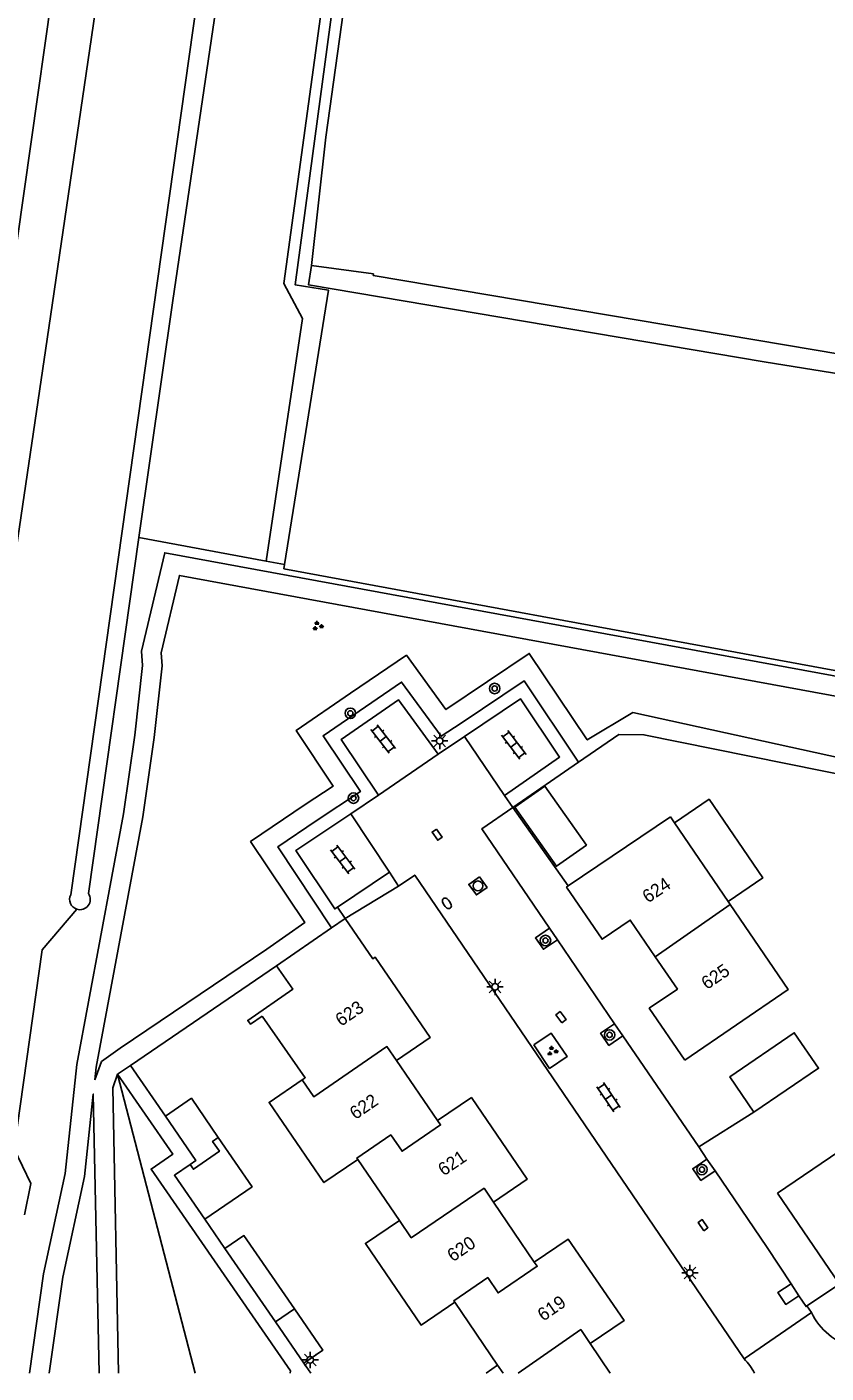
# Model space of a CAD drawing. Extents: x 133000 to 136000, y 400500 to 403500.
# Drawn here: x 133102.6 to 133163.8, y 400500 to 400603.1 of the extents above; entities that cross this region are included whole.
import ezdxf

# ---------------------------------------------------------------- set-up
doc = ezdxf.new("R2010")
doc.units = 0
for name, color, linetype in [('gg-afsc-erfafscheiding', 7, 'Continuous'), ('gg-afsc-hekwerk', 7, 'Continuous'), ('gg-afsc-muur', 7, 'Continuous'), ('gg-anno-huisnummerreeks BGT', 7, 'Continuous'), ('gg-bbg-bijgebouw', 7, 'Continuous'), ('gg-bbg-gedigitaliseerde bebouwing', 7, 'Continuous'), ('gg-bbg-gedigitaliseerde bijgebouw', 7, 'Continuous'), ('gg-bbg-hoofdgebouw', 7, 'Continuous'), ('gg-bbg-luifel en loopbrug', 7, 'Continuous'), ('gg-bbg-tussenscheiding', 7, 'Continuous'), ('gg-knt-BGT kruinlijn', 7, 'Continuous'), ('gg-knt-bovenkant onderkant talud', 7, 'Continuous'), ('gg-knt-verharding', 7, 'Continuous'), ('gg-knt-verharding nz', 7, 'Continuous'), ('gt-grn-groengrens', 7, 'Continuous'), ('gt-grn-vlakafsluiter', 7, 'Continuous'), ('gt-symb-boom', 7, 'Continuous'), ('gt-symb-brandkraan', 7, 'Continuous'), ('gt-symb-groenvak', 7, 'Continuous'), ('gt-symb-klinker verharding', 7, 'Continuous'), ('gt-symb-kolk center center', 7, 'Continuous'), ('gt-symb-lichtmast', 7, 'Continuous'), ('gt-symb-rioolschacht', 7, 'Continuous')]:
    doc.layers.add(name, color=color, linetype=linetype)

# ---------------------------------------------------------------- blocks, each defined once
blk = doc.blocks.new('gt0-LMAST')
at = {"layer": 'gt-symb-lichtmast'}
for p, q in [((-0.18, 0.17), (-0.45, 0.44)), ((-0.01, 0.25), (-0.01, 0.62)), ((0.17, 0.17), (0.44, 0.44)), ((-0.26, 0), (-0.63, 0)), ((-0.18, -0.18), (-0.45, -0.45)), ((-0.01, -0.25), (-0.01, -0.63)), ((0.44, -0.45), (0.17, -0.18)), ((0.24, 0), (0.62, 0))]:
    blk.add_line(p, q, dxfattribs=at)
blk.add_circle((-0.01, 0), 0.25, dxfattribs=at)
blk = doc.blocks.new('gt0-BOOM')
at = {"layer": 'gt-symb-boom'}
for radius in [0.4, 0.2]:
    blk.add_circle((0, 0), radius, dxfattribs=at)
blk = doc.blocks.new('gt0-GRVAK')
at = {"layer": 'gt-symb-groenvak'}
for p, q in [((-0.11, 0.19), (-0.23, 0.24)), ((-0.18, 0.15), (0.09, 0.15)), ((-0.09, 0.21), (-0.16, 0.32)), ((-0.05, 0.21), (-0.05, 0.39)), ((0, 0.21), (0.06, 0.32)), ((0.01, 0.19), (0.13, 0.24)), ((0.26, -0.05), (0.2, 0.06)), ((0.3, -0.05), (0.3, 0.13)), ((0.35, -0.05), (0.41, 0.06)), ((-0.25, -0.23), (-0.36, -0.18)), ((-0.32, -0.26), (-0.05, -0.26)), ((-0.23, -0.21), (-0.29, -0.1)), ((-0.18, -0.2), (-0.18, -0.02)), ((-0.14, -0.21), (-0.07, -0.1)), ((-0.12, -0.23), (0, -0.18)), ((0.24, -0.07), (0.12, -0.02)), ((0.17, -0.11), (0.44, -0.11)), ((0.37, -0.07), (0.49, -0.02))]:
    blk.add_line(p, q, dxfattribs=at)
blk = doc.blocks.new('gt0-KOLKCC')
at = {"layer": 'gt-symb-kolk center center'}
blk.add_lwpolyline([(-0.38, 0.2), (0.38, 0.2), (0.38, -0.2), (-0.38, -0.2)], close=True, dxfattribs=at)
blk = doc.blocks.new('gt0-KL1')
at = {"layer": 'gt-symb-klinker verharding'}
for p, q in [((-1.15, 0.3), (1.15, 0.3)), ((-1, -0.3), (-1, 0.3)), ((-0.5, 0.3), (-0.5, 0.45)), ((0, -0.3), (0, 0.3)), ((0.5, 0.3), (0.5, 0.45)), ((1, -0.3), (1, 0.3)), ((-1.15, -0.3), (1.15, -0.3)), ((-0.5, -0.45), (-0.5, -0.3)), ((0.5, -0.45), (0.5, -0.3))]:
    blk.add_line(p, q, dxfattribs=at)
blk = doc.blocks.new('gt0-BR')
at = {"layer": 'gt-symb-brandkraan'}
for centre, radius, start, end in [((-0.24, 0), 0.206, 107.5669, 252.4331), ((0.6, -2.66), 3, 106.892, 107.5669), ((0, -0.69), 0.938, 73.108, 106.892), ((-0.6, -2.66), 3, 72.4331, 73.108), ((0.24, 0), 0.206, 287.567, 72.4331), ((0.6, 2.66), 3, 252.4331, 253.108), ((0, 0.69), 0.938, 253.108, 286.8921), ((-0.6, 2.66), 3, 286.8921, 287.567)]:
    blk.add_arc(centre, radius, start, end, dxfattribs=at)
blk = doc.blocks.new('gt0-RS')
at = {"layer": 'gt-symb-rioolschacht'}
blk.add_lwpolyline([(-0.5, -0.5), (0.5, -0.5), (0.5, 0.5), (-0.5, 0.5)], close=True, dxfattribs=at)
blk.add_circle((0, 0), 0.375, dxfattribs=at)

msp = doc.modelspace()

# ---------------------------------------------------------------- linework, layer by layer
at = {"layer": 'gg-afsc-erfafscheiding'}
for p, q in [((133139.78, 400543.32), (133144.82, 400546.8)), ((133144.02, 400537.32), (133139.78, 400543.32)), ((133158.23, 400519.98), (133154.01, 400517.33)), ((133154.01, 400517.33), (133154.64, 400516.4)), ((133154.64, 400516.4), (133155.26, 400515.49)), ((133161.08, 400506.84), (133161.68, 400505.93)), ((133162.29, 400505.15), (133164.79, 400506.8))]:
    msp.add_line(p, q, dxfattribs=at)
for points in [[(133187.98, 400541.19), (133149.82, 400548.91), (133147.9, 400548.93), (133144.82, 400546.8)], [(133155.26, 400515.49), (133159.24, 400509.63), (133161.08, 400506.84)], [(133161.68, 400505.93), (133162.23, 400505.1), (133162.29, 400505.15)]]:
    msp.add_lwpolyline(points, dxfattribs=at)
at = {"layer": 'gg-afsc-hekwerk'}
for points in [[(133131.81, 400713.84), (133137.21, 400688.2), (133123.12, 400583.37), (133125.66, 400582.97), (133122.3, 400561.95)], [(133122.3, 400561.95), (133122.25, 400561.63), (133198.03, 400547.62)]]:
    msp.add_lwpolyline(points, dxfattribs=at)
at = {"layer": 'gg-afsc-muur'}
for p, q in [((133121.68, 400531.21), (133110.51, 400523.57)), ((133110.51, 400523.57), (133113.18, 400519.69)), ((133117.74, 400509.54), (133116.2, 400511.78)), ((133123.79, 400500.76), (133124.32, 400500))]:
    msp.add_line(p, q, dxfattribs=at)
at = {"layer": 'gg-bbg-bijgebouw'}
for p, q in [((133121.61, 400503.92), (133117.74, 400509.54)), ((133123.79, 400500.76), (133121.61, 400503.92))]:
    msp.add_line(p, q, dxfattribs=at)
for points in [[(133158.23, 400519.98), (133156.39, 400522.69), (133161.32, 400526.08), (133163.19, 400523.35), (133158.23, 400519.98)], [(133115.08, 400515.99), (133115.52, 400516.29), (133113.18, 400519.69)], [(133116.2, 400511.78), (133113.87, 400515.16), (133115.08, 400515.99)]]:
    msp.add_lwpolyline(points, dxfattribs=at)
at = {"layer": 'gg-bbg-gedigitaliseerde bebouwing'}
for p, q in [((133151.86, 400542.61), (133152.17, 400542.16)), ((133152.17, 400542.16), (133156.27, 400536.14)), ((133156.27, 400536.14), (133156.42, 400535.91)), ((133160.04, 400513.79), (133166.35, 400518.07)), ((133131.1, 400511.7), (133127.91, 400516.36)), ((133138.62, 400500.61), (133135.33, 400505.43)), ((133137.74, 400500), (133138.62, 400500.61))]:
    msp.add_line(p, q, dxfattribs=at)
for points in [[(133156.42, 400535.91), (133160.86, 400529.38), (133152.95, 400523.98)], [(133123.66, 400522.47), (133123.89, 400522.63), (133120.6, 400527.35)], [(133127.91, 400516.36), (133125.32, 400514.59), (133121.12, 400520.74), (133123.66, 400522.47)], [(133135.33, 400505.43), (133132.76, 400503.68), (133128.49, 400509.93), (133131.1, 400511.7)]]:
    msp.add_lwpolyline(points, dxfattribs=at)
at = {"layer": 'gg-bbg-gedigitaliseerde bijgebouw'}
for points in [[(133139.93, 400543.35), (133143.12, 400538.83), (133145.42, 400540.45), (133142.22, 400544.97), (133139.93, 400543.35)], [(133113.18, 400519.69), (133115.17, 400521.06), (133117.23, 400518.05)], [(133117.23, 400518.05), (133119.82, 400514.28), (133116.2, 400511.78)], [(133123.06, 400504.92), (133119.19, 400510.54), (133117.74, 400509.54)], [(133123.79, 400500.76), (133125.24, 400501.76), (133123.06, 400504.92)]]:
    msp.add_lwpolyline(points, dxfattribs=at)
at = {"layer": 'gg-bbg-hoofdgebouw'}
for p, q in [((133151.86, 400542.61), (133144.02, 400537.32)), ((133125.9, 400534.12), (133126.95, 400534.84)), ((133121.68, 400531.21), (133125.9, 400534.12)), ((133130.87, 400523.94), (133134.02, 400519.34)), ((133138.3, 400513.1), (133141.42, 400508.51)), ((133160.04, 400513.79), (133164.79, 400506.8)), ((133145.7, 400502.27), (133147.24, 400500))]:
    msp.add_line(p, q, dxfattribs=at)
for points in [[(133144.02, 400537.32), (133143.89, 400537.23), (133146.62, 400533.24), (133148.77, 400534.71), (133150.69, 400531.9)], [(133126.95, 400534.84), (133129.06, 400531.75), (133129.23, 400531.87), (133133.45, 400525.7), (133130.87, 400523.94)], [(133150.69, 400531.9), (133152.38, 400529.42), (133150.23, 400527.95), (133152.95, 400523.98)], [(133121.68, 400531.21), (133122.94, 400529.42), (133119.49, 400527.02), (133119.7, 400526.72), (133120.6, 400527.35)], [(133134.02, 400519.34), (133136.61, 400521.11), (133140.88, 400514.86), (133138.3, 400513.1)], [(133141.42, 400508.51), (133144.01, 400510.27), (133148.31, 400504.03), (133145.7, 400502.27)]]:
    msp.add_lwpolyline(points, dxfattribs=at)
at = {"layer": 'gg-bbg-luifel en loopbrug'}
msp.add_lwpolyline([(133156.27, 400536.14), (133158.91, 400537.94), (133154.81, 400543.96), (133152.17, 400542.16)], dxfattribs=at)
at = {"layer": 'gg-bbg-tussenscheiding'}
for p, q in [((133150.69, 400531.9), (133156.42, 400535.91)), ((133123.06, 400504.92), (133121.61, 400503.92)), ((133138.62, 400500.61), (133139.04, 400500))]:
    msp.add_line(p, q, dxfattribs=at)
for points in [[(133123.66, 400522.47), (133124.54, 400521.17), (133130.14, 400525.01), (133130.87, 400523.94)], [(133127.91, 400516.36), (133127.84, 400516.47), (133130.44, 400518.25), (133131.3, 400516.99), (133134.25, 400519.01), (133134.02, 400519.34)], [(133117.23, 400518.05), (133116.79, 400517.75), (133117.32, 400516.99), (133115.33, 400515.62), (133115.08, 400515.99)], [(133131.1, 400511.7), (133132, 400510.37), (133137.58, 400514.16), (133138.3, 400513.1)], [(133135.33, 400505.43), (133135.26, 400505.54), (133137.86, 400507.32), (133138.65, 400506.14), (133141.65, 400508.18), (133141.42, 400508.51)], [(133140.19, 400500), (133144.98, 400503.33), (133145.7, 400502.27)]]:
    msp.add_lwpolyline(points, dxfattribs=at)
at = {"layer": 'gg-knt-BGT kruinlijn'}
for points in [[(133128.42, 400706.88), (133128.27, 400694.99), (133105.93, 400536.64)], [(133111.16, 400564.01), (133113.74, 400582.18), (133120.11, 400625.28), (133125.83, 400666.1), (133128.49, 400689.46), (133128.92, 400696.19), (133128.42, 400706.88)]]:
    msp.add_lwpolyline(points, dxfattribs=at)
msp.add_arc((133106.64, 400536.29), 0.79, 153.5755, 251.7381, dxfattribs=at)
at = {"layer": 'gg-knt-bovenkant onderkant talud'}
msp.add_line((133107.29, 400536.74), (133111.16, 400564.01), dxfattribs=at)
for points in [[(133092.5, 400500), (133094.21, 400511.99), (133104.27, 400580.08), (133111.49, 400629.35), (133121.54, 400690.7), (133124.31, 400708.54)], [(133131.33, 400707.76), (133135.26, 400685.46), (133132.83, 400664.1), (133127.84, 400624.24), (133122.24, 400583.48), (133123.68, 400580.79), (133120.9, 400562.21)]]:
    msp.add_lwpolyline(points, dxfattribs=at)
msp.add_arc((133106.64, 400536.29), 0.79, 251.8017, 34.9631, dxfattribs=at)
at = {"layer": 'gg-knt-verharding'}
for p, q in [((133136.09, 400548.78), (133134.06, 400547.41)), ((133129.49, 400544.29), (133127.38, 400542.86)), ((133139.78, 400543.32), (133139.14, 400544.26)), ((133126.36, 400535.7), (133130.33, 400538.38)), ((133131.04, 400537.31), (133130.33, 400538.38)), ((133142.59, 400534.08), (133143.19, 400533.2)), ((133143.19, 400533.2), (133147.57, 400526.77)), ((133147.57, 400526.77), (133148.21, 400525.84)), ((133148.21, 400525.84), (133154.01, 400517.33)), ((133109.52, 400522.89), (133110.51, 400523.57)), ((133162.64, 400504.64), (133162.29, 400505.15)), ((133162.64, 400504.64), (133157.49, 400501.08))]:
    msp.add_line(p, q, dxfattribs=at)
for points in [[(133135.16, 400781.78), (133131.12, 400767.61), (133128.6, 400756.55), (133126.23, 400745.68), (133124.65, 400736.87), (133119.25, 400704.94), (133115.15, 400678.34), (133109.82, 400642.41), (133105.53, 400612.9), (133101.83, 400586.77)], [(133134.06, 400547.41), (133131.02, 400551.59), (133126.64, 400548.55), (133129.49, 400544.29)], [(133139.14, 400544.26), (133143.36, 400547.19), (133140.36, 400551.67), (133136.09, 400548.78)], [(133142.59, 400534.08), (133137.4, 400541.69), (133139.78, 400543.32)], [(133127.38, 400542.86), (133123.18, 400540.04), (133126.15, 400535.56), (133126.36, 400535.7)], [(133157.49, 400501.08), (133132.27, 400538.16), (133131.04, 400537.31)], [(133142.59, 400534.08), (133141.51, 400533.34), (133142.12, 400532.47), (133143.19, 400533.2)], [(133147.57, 400526.77), (133146.5, 400526.04), (133147.14, 400525.11), (133148.21, 400525.84)], [(133141.38, 400525.14), (133142.71, 400526.05), (133143.94, 400524.25), (133142.6, 400523.34), (133141.38, 400525.14)], [(133122.73, 400500), (133122.75, 400500.16), (133112.09, 400515.63), (133113.74, 400516.76), (133109.52, 400522.89)], [(133154.64, 400516.4), (133153.55, 400515.66), (133154.18, 400514.76), (133155.26, 400515.49)], [(133161.08, 400506.84), (133160.06, 400506.17), (133160.67, 400505.26), (133161.68, 400505.93)]]:
    msp.add_lwpolyline(points, dxfattribs=at)
for centre, radius, start, end in [((133167.02, 400506.72), 4.85, 205.4594, 307.7662), ((133154.11, 400497.76), 4.74, 28.2769, 44.5209)]:
    msp.add_arc(centre, radius, start, end, dxfattribs=at)
at = {"layer": 'gg-knt-verharding nz'}
for p, q in [((133136.09, 400548.78), (133139.14, 400544.26)), ((133129.49, 400544.29), (133134.06, 400547.41)), ((133127.38, 400542.86), (133130.33, 400538.38))]:
    msp.add_line(p, q, dxfattribs=at)
at = {"layer": 'gt-grn-groengrens'}
for p, q in [((133120.9, 400562.21), (133111.16, 400564.01)), ((133122.3, 400561.95), (133120.9, 400562.21)), ((133126.95, 400534.84), (133131.04, 400537.31)), ((133109.52, 400522.89), (133115.47, 400500))]:
    msp.add_line(p, q, dxfattribs=at)
for points in [[(133129.62, 400624.58), (133125.47, 400594.69), (133124.36, 400584.85)], [(133202.3, 400570.36), (133169.06, 400575.9), (133168.7, 400573.76), (133166.26, 400574.43), (133166.48, 400576.27), (133159.03, 400577.49), (133124.15, 400583.37), (133124.36, 400584.85)], [(133202.57, 400571.84), (133169.55, 400577.43), (133169.51, 400577.28), (133129.1, 400584.1), (133129.11, 400584.21), (133124.36, 400584.85)], [(133102.77, 400500), (133103.86, 400507.6), (133105.52, 400515.29), (133106.39, 400523.65), (133109.98, 400542.85), (133110.84, 400548.88), (133111.43, 400554.22), (133111.35, 400555.31), (133113.13, 400562.85), (133199.21, 400547.01), (133199.28, 400547.4)], [(133107.77, 400522.46), (133107.87, 400523.44), (133111.46, 400542.61), (133112.32, 400548.69), (133112.93, 400554.19), (133112.86, 400555.18), (133114.26, 400561.11), (133199.33, 400545.46)], [(133168.97, 400546.23), (133148.96, 400550.61), (133145.48, 400548.51), (133141.04, 400555.14), (133134.66, 400550.83), (133131.63, 400555), (133127.36, 400552.09), (133123.19, 400549.23), (133126.03, 400544.97), (133123.89, 400543.55), (133119.7, 400540.72), (133123.85, 400534.51), (133120.94, 400532.49), (133109.72, 400524.9), (133108.28, 400523.87), (133107.77, 400522.46)], [(133125.9, 400534.12), (133121.78, 400540.31), (133124.72, 400542.3), (133128.11, 400544.55), (133125.26, 400548.83), (133131.27, 400552.94), (133134.3, 400548.79), (133135.83, 400549.8), (133140.64, 400553.05), (133144.82, 400546.8)], [(133106.39, 400535.54), (133103.74, 400532.43), (133101.61, 400517.19), (133102.87, 400514.52), (133102.4, 400512.12)], [(133109.52, 400522.89), (133109.15, 400521.86), (133109.6, 400500)], [(133104.28, 400500), (133105.33, 400507.34), (133107, 400515.05), (133107.66, 400521.38), (133108.1, 400500)]]:
    msp.add_lwpolyline(points, dxfattribs=at)
at = {"layer": 'gt-grn-vlakafsluiter'}
msp.add_line((133126.95, 400534.84), (133126.36, 400535.7), dxfattribs=at)

# ---------------------------------------------------------------- block references
at = {"layer": 'gt-symb-boom'}
for p in [(133138.39, 400552.45), (133127.34, 400550.55), (133127.58, 400544.05), (133142.28, 400533.14), (133147.19, 400525.91), (133154.26, 400515.59)]:
    msp.add_blockref('gt0-BOOM', p, dxfattribs=at)
at = {"layer": 'gt-symb-brandkraan', "rotation": 124.81835448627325}
msp.add_blockref('gt0-BR', (133134.73, 400535.99), dxfattribs=at)
at = {"layer": 'gt-symb-groenvak'}
for p in [(133124.83, 400557.24), (133142.79, 400524.67)]:
    msp.add_blockref('gt0-GRVAK', p, dxfattribs=at)
at = {"layer": 'gt-symb-klinker verharding'}
for p, rotation in [((133129.85, 400548.58), -52.63746931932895), ((133139.86, 400548.13), -52.6374693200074), ((133126.76, 400539.35), -52.63746931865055), ((133147.11, 400521.14), -55.753988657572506)]:
    msp.add_blockref('gt0-KL1', p, dxfattribs=dict(at, rotation=rotation))
at = {"layer": 'gt-symb-kolk center center'}
for p, rotation in [((133133.98, 400541.25), -55.101876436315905), ((133143.47, 400527.27), 126.78969964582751), ((133154.34, 400511.33), 124.89812356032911)]:
    msp.add_blockref('gt0-KOLKCC', p, dxfattribs=dict(at, rotation=rotation))
at = {"layer": 'gt-symb-lichtmast'}
for p in [(133134.19, 400548.43), (133138.43, 400529.59), (133153.35, 400507.67), (133124.28, 400501.01)]:
    msp.add_blockref('gt0-LMAST', p, dxfattribs=at)
at = {"layer": 'gt-symb-rioolschacht', "rotation": -144.27586519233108}
msp.add_blockref('gt0-RS', (133137.11, 400537.33), dxfattribs=at)

# ---------------------------------------------------------------- texts
at = {"layer": 'gg-anno-huisnummerreeks BGT'}
for s, rotation, p in [('624', 34.2, (133150.13, 400535.97)), ('625', 34.2, (133154.64, 400529.34)), ('623', 34.4, (133126.63, 400526.52)), ('622', 34.4, (133127.73, 400519.38)), ('621', 34.3, (133134.49, 400515.06)), ('620', 34.2, (133135.19, 400508.48)), ('619', 34.6, (133142.11, 400503.93))]:
    msp.add_text(s, height=1, rotation=rotation, dxfattribs=at).set_placement(p)

doc.saveas('drawing.dxf')
